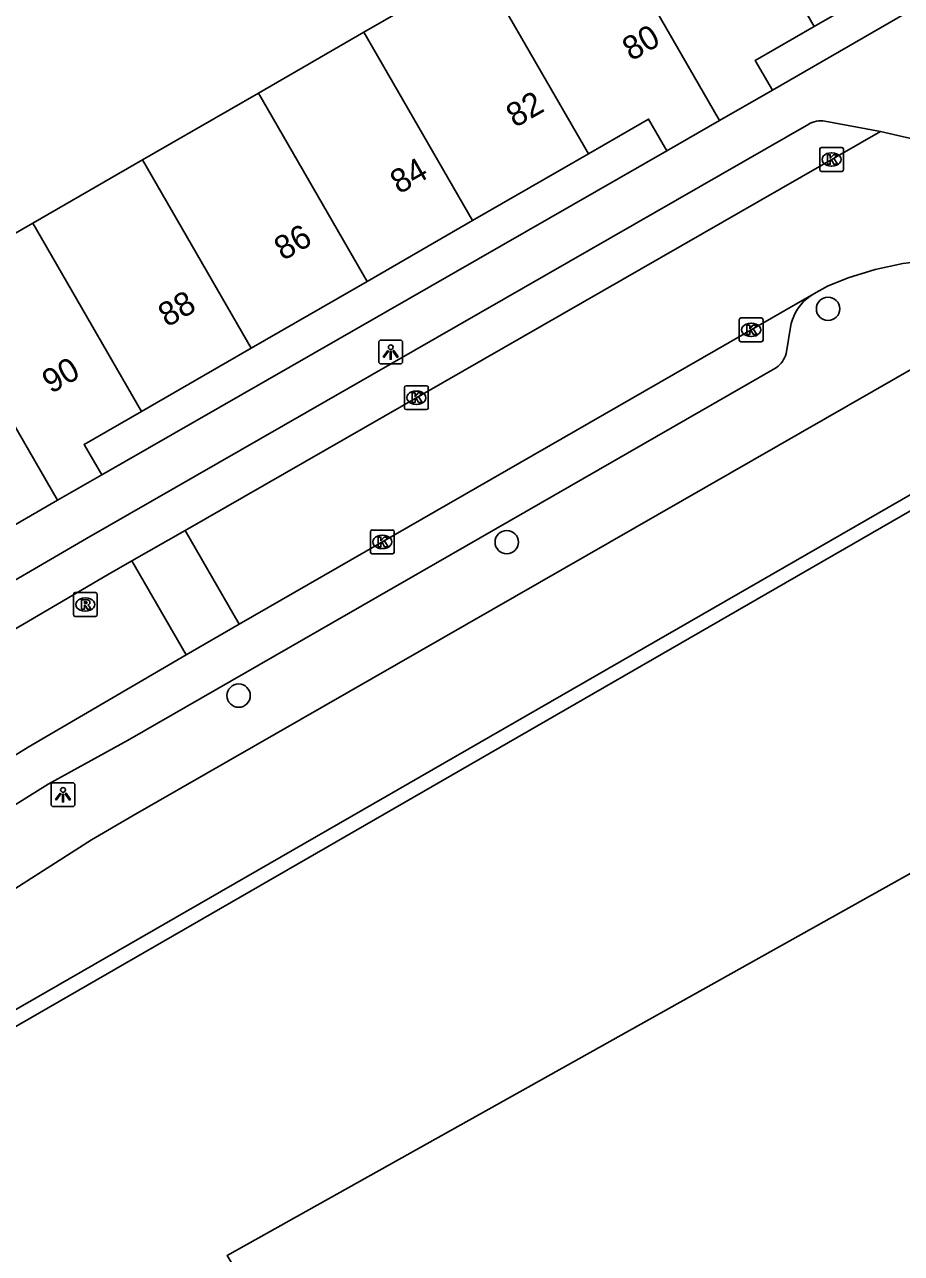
# Model space of a CAD drawing. Extents: x 160379 to 161131, y 383940 to 384849.
# Drawn here: x 160813.8 to 160850.6, y 384140 to 384191.6 of the extents above; entities that cross this region are included whole.
import ezdxf

# ---------------------------------------------------------------- set-up
doc = ezdxf.new("R2010")
doc.units = 0
for name, color, linetype in [('IMGEO_Boom', 7, 'Continuous'), ('IMGEO_Kolk', 7, 'Continuous'), ('IMGEO_Lichtpunt', 7, 'Continuous'), ('IMGEO_Pand', 7, 'Continuous'), ('IMGEO_Pand_nummerreeks', 7, 'Continuous'), ('IMGEO_Pand_overbouw', 7, 'Continuous'), ('IMGEO_Rijbaan_lokaal_open', 7, 'Continuous'), ('IMGEO_Rioolput', 7, 'Continuous'), ('IMGEO_Voetpad_open', 7, 'Continuous')]:
    doc.layers.add(name, color=color, linetype=linetype)

msp = doc.modelspace()

# ---------------------------------------------------------------- linework, layer by layer
at = {"layer": 'IMGEO_Boom'}
for centre in [(160847.497, 384179.671), (160834.027, 384169.884), (160822.788, 384163.446)]:
    msp.add_circle(centre, 0.489, dxfattribs=at)
at = {"layer": 'IMGEO_Kolk'}
for p, q in [((160847.148, 384185.511), (160847.148, 384186.363)), ((160847.223, 384186.437), (160848.075, 384186.437)), ((160848.149, 384186.363), (160848.149, 384185.511)), ((160847.636, 384186.217), (160847.661, 384186.217)), ((160848.075, 384185.437), (160847.223, 384185.437)), ((160847.659, 384185.657), (160847.634, 384185.657)), ((160843.774, 384178.362), (160843.774, 384179.214)), ((160843.849, 384179.288), (160844.701, 384179.288)), ((160844.262, 384179.068), (160844.287, 384179.068)), ((160844.775, 384179.214), (160844.775, 384178.362)), ((160844.285, 384178.508), (160844.26, 384178.508)), ((160844.701, 384178.288), (160843.849, 384178.288)), ((160829.814, 384176.443), (160830.666, 384176.443)), ((160829.739, 384175.517), (160829.739, 384176.369)), ((160830.227, 384176.223), (160830.252, 384176.223)), ((160830.74, 384176.369), (160830.74, 384175.517)), ((160830.666, 384175.443), (160829.814, 384175.443)), ((160830.25, 384175.663), (160830.225, 384175.663)), ((160828.311, 384169.467), (160828.311, 384170.319)), ((160828.386, 384170.393), (160829.238, 384170.393)), ((160829.312, 384170.319), (160829.312, 384169.467)), ((160828.799, 384170.173), (160828.824, 384170.173)), ((160829.238, 384169.393), (160828.386, 384169.393)), ((160828.822, 384169.613), (160828.797, 384169.613))]:
    msp.add_line(p, q, dxfattribs=at)
for points in [[(160847.148, 384185.511), (160847.148, 384186.363)], [(160847.223, 384186.437), (160848.075, 384186.437)], [(160848.149, 384186.363), (160848.149, 384185.511)], [(160847.469, 384186.137), (160847.592, 384186.137), (160847.592, 384185.986), (160847.722, 384186.137), (160847.886, 384186.137), (160847.74, 384185.986), (160847.893, 384185.737), (160847.741, 384185.737), (160847.656, 384185.901), (160847.592, 384185.834), (160847.592, 384185.737), (160847.469, 384185.737), (160847.469, 384186.137)], [(160848.075, 384185.437), (160847.223, 384185.437)], [(160843.774, 384178.362), (160843.774, 384179.214)], [(160843.849, 384179.288), (160844.701, 384179.288)], [(160844.775, 384179.214), (160844.775, 384178.362)], [(160844.095, 384178.988), (160844.218, 384178.988), (160844.218, 384178.837), (160844.348, 384178.988), (160844.512, 384178.988), (160844.366, 384178.837), (160844.519, 384178.588), (160844.367, 384178.588), (160844.282, 384178.752), (160844.218, 384178.685), (160844.218, 384178.588), (160844.095, 384178.588), (160844.095, 384178.988)], [(160844.701, 384178.288), (160843.849, 384178.288)], [(160829.814, 384176.443), (160830.666, 384176.443)], [(160829.739, 384175.517), (160829.739, 384176.369)], [(160830.06, 384176.143), (160830.183, 384176.143), (160830.183, 384175.992), (160830.313, 384176.143), (160830.477, 384176.143), (160830.331, 384175.992), (160830.484, 384175.743), (160830.332, 384175.743), (160830.247, 384175.907), (160830.183, 384175.84), (160830.183, 384175.743), (160830.06, 384175.743), (160830.06, 384176.143)], [(160830.74, 384176.369), (160830.74, 384175.517)], [(160830.666, 384175.443), (160829.814, 384175.443)], [(160828.311, 384169.467), (160828.311, 384170.319)], [(160828.386, 384170.393), (160829.238, 384170.393)], [(160829.312, 384170.319), (160829.312, 384169.467)], [(160828.632, 384170.093), (160828.755, 384170.093), (160828.755, 384169.942), (160828.885, 384170.093), (160829.049, 384170.093), (160828.903, 384169.942), (160829.056, 384169.693), (160828.904, 384169.693), (160828.819, 384169.857), (160828.755, 384169.79), (160828.755, 384169.693), (160828.632, 384169.693), (160828.632, 384170.093)], [(160829.238, 384169.393), (160828.386, 384169.393)]]:
    msp.add_lwpolyline(points, dxfattribs=at)
for centre, start, end in [((160847.225, 384186.361), 91.552, 178.448), ((160847.225, 384186.361), 91.552, 178.448), ((160848.073, 384186.361), 1.552, 88.448), ((160848.073, 384186.361), 1.552, 88.448), ((160847.225, 384185.513), 181.552, 268.448), ((160847.225, 384185.513), 181.552, 268.448), ((160848.073, 384185.513), 271.552, 358.448), ((160848.073, 384185.513), 271.552, 358.448), ((160843.851, 384179.212), 91.552, 178.448), ((160843.851, 384179.212), 91.552, 178.448), ((160844.699, 384179.212), 1.552, 88.448), ((160844.699, 384179.212), 1.552, 88.448), ((160843.851, 384178.364), 181.552, 268.448), ((160843.851, 384178.364), 181.552, 268.448), ((160844.699, 384178.364), 271.552, 358.448), ((160844.699, 384178.364), 271.552, 358.448), ((160829.816, 384176.367), 91.552, 178.448), ((160829.816, 384176.367), 91.552, 178.448), ((160830.664, 384176.367), 1.552, 88.448), ((160830.664, 384176.367), 1.552, 88.448), ((160829.816, 384175.519), 181.552, 268.448), ((160829.816, 384175.519), 181.552, 268.448), ((160830.664, 384175.519), 271.552, 358.448), ((160830.664, 384175.519), 271.552, 358.448), ((160828.388, 384170.317), 91.552, 178.448), ((160828.388, 384170.317), 91.552, 178.448), ((160829.236, 384170.317), 1.552, 88.448), ((160829.236, 384170.317), 1.552, 88.448), ((160828.388, 384169.469), 181.552, 268.448), ((160828.388, 384169.469), 181.552, 268.448), ((160829.236, 384169.469), 271.552, 358.448), ((160829.236, 384169.469), 271.552, 358.448)]:
    msp.add_arc(centre, 0.0765, start, end, dxfattribs=at)
for centre, major_axis, ratio, start_param, end_param in [((160847.635, 384185.937), (-0.387, 0.002), 0.722429, 4.712389, 7.853982), ((160847.66, 384185.937), (-0.39, 0.002), 0.717154, 1.570796, 4.712389), ((160844.261, 384178.788), (-0.387, 0.002), 0.722429, 4.712389, 7.853982), ((160844.286, 384178.788), (-0.39, 0.002), 0.717154, 1.570796, 4.712389), ((160830.226, 384175.943), (-0.387, 0.002), 0.722429, 4.712389, 7.853982), ((160830.251, 384175.943), (-0.39, 0.002), 0.717154, 1.570796, 4.712389), ((160828.798, 384169.893), (-0.387, 0.002), 0.722429, 4.712389, 7.853982), ((160828.823, 384169.893), (-0.39, 0.002), 0.717154, 1.570796, 4.712389)]:
    msp.add_ellipse(centre, major_axis=major_axis, ratio=ratio, start_param=start_param, end_param=end_param, dxfattribs=at)
at = {"layer": 'IMGEO_Lichtpunt'}
for p, q in [((160828.664, 384178.263), (160828.664, 384177.456)), ((160828.664, 384178.263), (160828.664, 384177.456)), ((160829.566, 384178.358), (160828.758, 384178.358)), ((160829.566, 384178.358), (160828.758, 384178.358)), ((160829.66, 384177.456), (160829.66, 384178.263)), ((160829.66, 384177.456), (160829.66, 384178.263)), ((160828.758, 384177.362), (160829.566, 384177.362)), ((160828.758, 384177.362), (160829.566, 384177.362)), ((160814.926, 384159.694), (160814.926, 384158.887)), ((160814.926, 384159.694), (160814.926, 384158.887)), ((160815.828, 384159.789), (160815.02, 384159.789)), ((160815.828, 384159.789), (160815.02, 384159.789)), ((160815.922, 384158.887), (160815.922, 384159.694)), ((160815.922, 384158.887), (160815.922, 384159.694)), ((160815.02, 384158.793), (160815.828, 384158.793)), ((160815.02, 384158.793), (160815.828, 384158.793))]:
    msp.add_line(p, q, dxfattribs=at)
for points in [[(160829.038, 384177.927), (160829.077, 384177.899), (160828.889, 384177.637), (160828.851, 384177.664), (160829.038, 384177.927)], [(160829.14, 384177.879), (160829.187, 384177.879), (160829.187, 384177.557), (160829.14, 384177.557), (160829.14, 384177.879)], [(160829.25, 384177.899), (160829.288, 384177.926), (160829.475, 384177.664), (160829.436, 384177.636), (160829.25, 384177.899)], [(160815.3, 384159.358), (160815.339, 384159.33), (160815.151, 384159.068), (160815.113, 384159.095), (160815.3, 384159.358)], [(160815.402, 384159.31), (160815.449, 384159.31), (160815.449, 384158.988), (160815.402, 384158.988), (160815.402, 384159.31)], [(160815.512, 384159.33), (160815.55, 384159.357), (160815.737, 384159.095), (160815.698, 384159.067), (160815.512, 384159.33)]]:
    msp.add_lwpolyline(points, dxfattribs=at)
for centre in [(160829.163, 384178.061), (160815.425, 384159.492)]:
    msp.add_circle(centre, 0.0994, dxfattribs=at)
for centre, start, end in [((160828.758, 384178.263), 90, 180), ((160828.758, 384178.263), 90, 180), ((160829.566, 384178.263), 0, 90), ((160829.566, 384178.263), 0, 90), ((160828.758, 384177.456), 180, 270), ((160828.758, 384177.456), 180, 270), ((160829.566, 384177.456), 270, 0), ((160829.566, 384177.456), 270, 360), ((160815.02, 384159.694), 90, 180), ((160815.02, 384159.694), 90, 180), ((160815.828, 384159.694), 0, 90), ((160815.828, 384159.694), 0, 90), ((160815.02, 384158.887), 180, 270), ((160815.02, 384158.887), 180, 270), ((160815.828, 384158.887), 270, 0), ((160815.828, 384158.887), 270, 360)]:
    msp.add_arc(centre, 0.0946, start, end, dxfattribs=at)
at = {"layer": 'IMGEO_Pand'}
for points in [[(160842.307, 384199.498), (160846.91, 384191.514)], [(160837.633, 384196.804), (160842.952, 384187.576)], [(160832.9, 384194.076), (160828.041, 384191.275)], [(160832.9, 384194.076), (160837.454, 384186.176)], [(160851.622, 384194.231), (160846.91, 384191.514)], [(160846.91, 384191.514), (160844.446, 384190.094), (160845.163, 384188.85)], [(160828.041, 384191.275), (160823.616, 384188.724)], [(160828.041, 384191.275), (160832.595, 384183.375)], [(160845.163, 384188.85), (160842.952, 384187.576)], [(160823.616, 384188.724), (160818.757, 384185.923)], [(160828.17, 384180.824), (160823.616, 384188.724)], [(160837.454, 384186.176), (160839.975, 384187.629), (160840.741, 384186.301)], [(160842.952, 384187.576), (160840.741, 384186.301)], [(160818.757, 384185.923), (160814.158, 384183.271)], [(160823.311, 384178.023), (160818.757, 384185.923)], [(160832.595, 384183.375), (160837.454, 384186.176)], [(160904.665, 384138.938), (160899.965, 384147.104), (160898.401, 384146.187), (160894.342, 384153.219), (160882.131, 384174.376), (160883.487, 384175.131), (160881.533, 384178.537), (160881.486, 384178.803), (160880.079, 384177.999), (160875.749, 384185.481), (160866.157, 384179.985), (160866.843, 384178.831), (160861.65, 384175.828), (160860.985, 384176.98), (160807.194, 384145.974), (160813.295, 384135.382), (160808.456, 384132.612)], [(160814.158, 384183.271), (160809.903, 384180.819)], [(160814.158, 384183.271), (160818.712, 384175.371)], [(160828.17, 384180.824), (160832.595, 384183.375)], [(160809.903, 384180.819), (160815.195, 384171.641)], [(160823.311, 384178.023), (160828.17, 384180.824)], [(160818.712, 384175.371), (160823.311, 384178.023)], [(160817.045, 384172.708), (160816.308, 384173.986), (160818.712, 384175.371)], [(160817.045, 384172.708), (160815.195, 384171.641)], [(160815.195, 384171.641), (160812.475, 384170.073)], [(160887.477, 384145.158), (160836.83, 384115.751), (160822.309, 384139.961), (160873.867, 384168.808), (160887.477, 384145.158)]]:
    msp.add_lwpolyline(points, dxfattribs=at)
at = {"layer": 'IMGEO_Pand_overbouw'}
msp.add_lwpolyline([(160860.985, 384176.98), (160861.65, 384175.828), (160866.843, 384178.831), (160866.157, 384179.985), (160875.749, 384185.481), (160880.079, 384177.999), (160881.486, 384178.803), (160881.533, 384178.537), (160883.487, 384175.131), (160882.131, 384174.376), (160894.342, 384153.219), (160898.401, 384146.187), (160899.965, 384147.104), (160896.291, 384153.431), (160895.899, 384154.114), (160877.23, 384186.598), (160877.053, 384186.905), (160806.875, 384146.499), (160807.194, 384145.974)], close=True, dxfattribs=at)
at = {"layer": 'IMGEO_Rijbaan_lokaal_open'}
for points in [[(160849.696, 384187.111), (160851.826, 384186.627), (160853.802, 384186.257), (160854.478, 384186.228), (160855.154, 384186.26), (160855.824, 384186.352), (160856.484, 384186.503), (160857.127, 384186.712), (160857.75, 384186.978), (160858.345, 384187.299), (160858.389, 384187.325), (160859.628, 384187.997)], [(160820.544, 384170.377), (160849.696, 384187.111)], [(160859.003, 384181.613), (160851.817, 384181.708), (160850.638, 384181.567), (160849.476, 384181.321), (160848.341, 384180.972), (160847.471, 384180.627), (160846.899, 384180.298)], [(160822.809, 384166.441), (160846.899, 384180.298)], [(160818.314, 384169.097), (160820.544, 384170.377)], [(160822.809, 384166.441), (160820.544, 384170.377)], [(160776.509, 384143.383), (160808.648, 384163.378), (160812.272, 384165.579), (160817.295, 384168.512), (160818.314, 384169.097)], [(160818.314, 384169.097), (160820.581, 384165.16)], [(160820.581, 384165.16), (160822.809, 384166.441)], [(160794.859, 384149.455), (160813.961, 384161.285), (160820.581, 384165.16)]]:
    msp.add_lwpolyline(points, dxfattribs=at)
at = {"layer": 'IMGEO_Rioolput'}
for p, q in [((160815.858, 384166.842), (160815.858, 384167.694)), ((160815.933, 384167.768), (160816.785, 384167.768)), ((160816.859, 384167.694), (160816.859, 384166.842)), ((160816.346, 384167.548), (160816.371, 384167.548)), ((160816.785, 384166.768), (160815.933, 384166.768)), ((160816.369, 384166.988), (160816.344, 384166.988))]:
    msp.add_line(p, q, dxfattribs=at)
for points in [[(160815.858, 384166.842), (160815.858, 384167.694)], [(160815.933, 384167.768), (160816.785, 384167.768)], [(160816.859, 384167.694), (160816.859, 384166.842)], [(160816.447, 384167.466), (160816.195, 384167.468), (160816.195, 384167.068)], [(160816.195, 384167.068), (160816.319, 384167.068), (160816.319, 384167.23), (160816.33, 384167.23)], [(160816.373, 384167.387), (160816.319, 384167.387), (160816.319, 384167.306)], [(160816.319, 384167.306), (160816.371, 384167.306)], [(160816.377, 384167.201), (160816.448, 384167.068), (160816.588, 384167.068), (160816.523, 384167.194)], [(160816.785, 384166.768), (160815.933, 384166.768)]]:
    msp.add_lwpolyline(points, dxfattribs=at)
for centre, radius, start, end in [((160815.935, 384167.692), 0.0765, 91.552, 178.448), ((160815.935, 384167.692), 0.0765, 91.552, 178.448), ((160816.783, 384167.692), 0.0765, 1.552, 88.448), ((160816.783, 384167.692), 0.0765, 1.552, 88.448), ((160816.329, 384167.177), 0.0533, 26.0293, 88.6989), ((160816.355, 384167.495), 0.19, 274.7715, 282.9687), ((160816.379, 384167.291), 0.0964, 77.0061, 93.1865), ((160816.393, 384167.348), 0.0378, 276.6634, 79.6772), ((160816.446, 384167.356), 0.109, 350.3612, 89.416), ((160816.444, 384167.356), 0.112, 277.5842, 350.9817), ((160816.428, 384167.141), 0.108, 29.5134, 73.7905), ((160815.935, 384166.844), 0.0765, 181.552, 268.448), ((160815.935, 384166.844), 0.0765, 181.552, 268.448), ((160816.783, 384166.844), 0.0765, 271.552, 358.448), ((160816.783, 384166.844), 0.0765, 271.552, 358.448)]:
    msp.add_arc(centre, radius, start, end, dxfattribs=at)
for centre, major_axis, ratio, start_param, end_param in [((160816.345, 384167.268), (-0.387, 0.002), 0.722429, 4.712389, 7.853982), ((160816.37, 384167.268), (-0.39, 0.002), 0.717154, 1.570796, 4.712389)]:
    msp.add_ellipse(centre, major_axis=major_axis, ratio=ratio, start_param=start_param, end_param=end_param, dxfattribs=at)
at = {"layer": 'IMGEO_Voetpad_open'}
for points in [[(160858.395, 384196.499), (160845.163, 384188.85)], [(160777.431, 384146.039), (160807.722, 384164.884), (160811.368, 384167.098), (160816.409, 384170.042), (160846.688, 384187.423), (160846.754, 384187.457), (160846.837, 384187.492), (160846.922, 384187.52), (160847.01, 384187.54), (160847.099, 384187.552), (160847.188, 384187.555), (160847.278, 384187.551), (160847.367, 384187.539), (160849.696, 384187.111)], [(160840.741, 384186.301), (160817.045, 384172.708)], [(160846.899, 384180.298), (160846.748, 384180.202), (160846.607, 384180.093), (160846.475, 384179.972), (160846.355, 384179.84), (160846.248, 384179.697), (160846.153, 384179.545), (160846.073, 384179.386), (160846.007, 384179.22), (160845.956, 384179.049), (160845.924, 384178.895), (160845.752, 384177.868), (160845.736, 384177.791), (160845.71, 384177.705), (160845.677, 384177.622), (160845.637, 384177.543), (160845.59, 384177.467), (160845.536, 384177.396), (160845.476, 384177.33), (160845.41, 384177.269), (160845.339, 384177.215), (160845.264, 384177.167), (160818.129, 384161.558), (160814.8, 384159.73), (160805.809, 384154.127)], [(160804.952, 384149.942), (160816.625, 384157.395), (160818.371, 384158.422), (160853.394, 384178.506), (160860.15, 384178.445), (160860.582, 384177.668)]]:
    msp.add_lwpolyline(points, dxfattribs=at)

# ---------------------------------------------------------------- texts
at = {"layer": 'IMGEO_Pand_nummerreeks'}
for s, p in [('80', (160839.249, 384190.044)), ('82', (160834.378, 384187.25)), ('84', (160829.515, 384184.462)), ('86', (160824.65, 384181.671)), ('88', (160819.788, 384178.882)), ('90', (160814.923, 384176.091))]:
    msp.add_text(s, height=1, rotation=29.8396, dxfattribs=at).set_placement(p)

doc.saveas('drawing.dxf')
